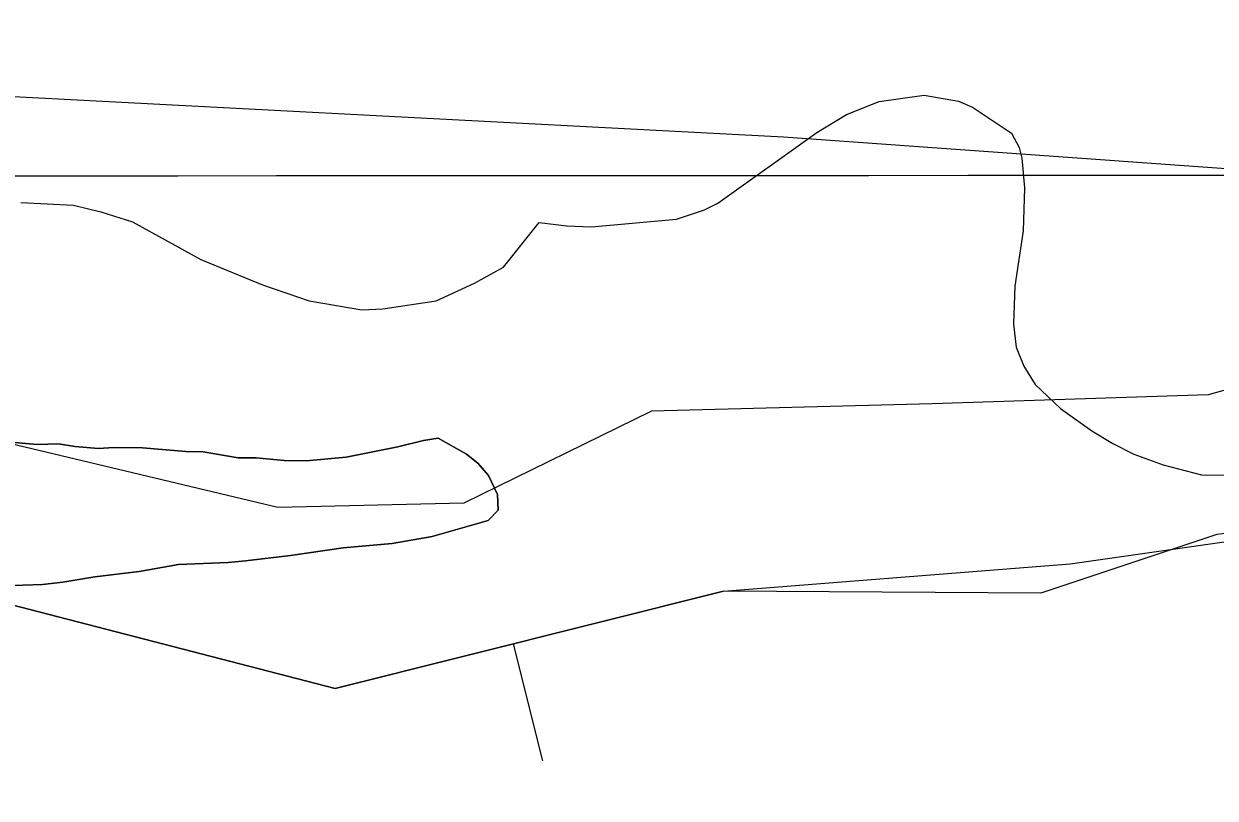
# Model space of a CAD drawing. Extents: x 3281947 to 3319794, y 715894 to 741249.
# Drawn here: x 3299337.2 to 3299584.6, y 727207.8 to 727368.6 of the extents above; entities that cross this region are included whole.
import ezdxf

# ---------------------------------------------------------------- set-up
doc = ezdxf.new("R2010")
doc.units = 0
for name, color, linetype in [('V-BORW-LINE', 7, 'Continuous'), ('V-GRID-MAJR', 7, 'Continuous'), ('V-ROAD-CNTR', 7, 'Continuous'), ('V-SITE-VEGE', 7, 'Continuous'), ('V-TOPO-SHOR', 7, 'Continuous'), ('V-WETL-SWMP', 7, 'Continuous')]:
    doc.layers.add(name, color=color, linetype=linetype)

msp = doc.modelspace()

# ---------------------------------------------------------------- linework, layer by layer
at = {"layer": 'V-BORW-LINE'}
msp.add_line((3299438.828, 727239.802), (3299444.906, 727215.552), dxfattribs=at)
for points in [[(3299064.421, 727097.446), (3299098.866, 727102.215), (3299100.84, 727198.5480000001), (3299109.468, 727291.1630000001), (3299129.096, 727295.857), (3299262.525, 727265.985), (3299314.591, 727253.103), (3299401.858, 727230.537), (3299482.5100000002, 727250.75), (3299554.4620000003, 727256.427), (3299597.1040000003, 727262.519), (3299636.701, 727268.61)], [(3299636.701, 727268.61), (3299584.921, 727262.519), (3299548.37, 727250.335), (3299482.5100000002, 727250.75), (3299401.858, 727230.537), (3299314.591, 727253.103), (3299262.525, 727265.985), (3299129.096, 727295.857), (3299109.468, 727291.1630000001), (3299100.84, 727198.5480000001), (3299098.866, 727102.215), (3299064.421, 727097.446)]]:
    msp.add_lwpolyline(points, dxfattribs=at)
at = {"layer": 'V-GRID-MAJR'}
msp.add_spline([(3286082.416, 727332.685), (3291331.5, 727333.83), (3296580.583, 727335.738), (3301829.665, 727338.411), (3307078.748, 727341.846), (3312327.829, 727346.045), (3317576.91, 727351.008), (3317576.911, 727351.008)], degree=3, dxfattribs=at)
at = {"layer": 'V-ROAD-CNTR'}
msp.add_lwpolyline([(3299623.680715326, 727302.8173673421), (3299583.100796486, 727291.554389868), (3299525.8239110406, 727289.6973935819), (3299467.505027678, 727288.1563966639), (3299428.5271056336, 727269.0114349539), (3299389.94918279, 727268.145436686), (3299307.1303484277, 727287.850397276), (3299239.970482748, 727302.2573684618), (3299182.7215972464, 727323.7233255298), (3299149.616663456, 727356.6742596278), (3299125.8477109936, 727396.670179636), (3299112.7287372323, 727421.687129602), (3299099.4357638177, 727464.967043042)], dxfattribs=at)
at = {"layer": 'V-SITE-VEGE'}
for points in [[(3299336.572, 727331.456), (3299347.471, 727330.963), (3299353.208, 727329.523), (3299359.733, 727327.481), (3299373.936, 727319.621), (3299386.775, 727314.351), (3299396.46, 727311.093), (3299407.345, 727309.211), (3299411.7090000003, 727309.368), (3299422.828, 727311.054), (3299430.79, 727314.7490000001), (3299436.768, 727318.064), (3299444.186, 727327.3150000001), (3299449.929, 727326.67), (3299455.0840000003, 727326.424), (3299472.741, 727328.05), (3299478.509, 727329.984), (3299481.296, 727331.344), (3299501.85, 727346.028), (3299508.028, 727349.7390000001), (3299514.793, 727352.454), (3299524.122, 727353.759), (3299531.249, 727352.503), (3299534.2120000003, 727351.289), (3299542.292, 727345.8640000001), (3299543.85, 727342.876), (3299544.426, 727340.689), (3299544.964, 727334.5380000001), (3299544.686, 727325.6190000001), (3299542.9960000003, 727314.134), (3299542.728, 727306.208), (3299543.279, 727301.4450000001), (3299544.829, 727297.466), (3299547.176, 727293.679), (3299552.484, 727288.6730000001), (3299558.985, 727284.055), (3299563.322, 727281.4400000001), (3299567.66, 727279.22), (3299573.79, 727276.983), (3299581.701, 727274.929), (3299586.856, 727274.882)], [(3299332.877, 727251.8910000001), (3299341.037, 727252.158), (3299345.288, 727252.629), (3299351.926, 727253.757), (3299361.111, 727254.865), (3299369.2830000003, 727256.321), (3299379.6520000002, 727256.7390000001), (3299383.219, 727257.044), (3299392.579, 727258.15), (3299403.468, 727259.752), (3299413.673, 727260.677), (3299422.012, 727262.133), (3299433.596, 727265.429), (3299435.654, 727267.62), (3299435.515, 727270.85), (3299433.68, 727274.774), (3299431.495, 727277.3420000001), (3299429.131, 727279.232), (3299423.215, 727282.515), (3299420.151, 727282.032), (3299414.8710000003, 727280.7170000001), (3299404.148, 727278.608), (3299395.8140000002, 727277.833), (3299391.227, 727277.8740000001), (3299385.454, 727278.435), (3299381.716, 727278.47), (3299374.419, 727279.726), (3299370.8510000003, 727279.756), (3299361.852, 727280.518), (3299355.907, 727280.572), (3299352.6750000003, 727280.43), (3299347.752, 727280.813), (3299344.358, 727281.356), (3299339.9390000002, 727281.2270000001), (3299328.9020000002, 727282.1730000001)]]:
    msp.add_lwpolyline(points, dxfattribs=at)
at = {"layer": 'V-TOPO-SHOR'}
for points in [[(3299328.9020000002, 727282.1730000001), (3299339.9390000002, 727281.225), (3299344.358, 727281.356), (3299347.752, 727280.813), (3299352.6750000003, 727280.43), (3299355.9050000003, 727280.572), (3299361.852, 727280.518), (3299370.8510000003, 727279.756), (3299374.419, 727279.726), (3299381.716, 727278.47), (3299385.454, 727278.435), (3299391.227, 727277.8740000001), (3299395.8140000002, 727277.833), (3299404.148, 727278.608), (3299414.8710000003, 727280.719), (3299420.151, 727282.032), (3299423.215, 727282.515)], [(3299423.215, 727282.515), (3299429.131, 727279.232), (3299431.495, 727277.3420000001), (3299433.68, 727274.774), (3299435.515, 727270.85), (3299435.654, 727267.62), (3299433.596, 727265.429), (3299422.012, 727262.133), (3299413.673, 727260.679), (3299403.468, 727259.752), (3299392.579, 727258.15), (3299383.221, 727257.044), (3299379.6520000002, 727256.7390000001), (3299369.2830000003, 727256.321), (3299361.111, 727254.865), (3299351.926, 727253.757), (3299345.288, 727252.629), (3299341.037, 727252.158), (3299332.877, 727251.8910000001)]]:
    msp.add_lwpolyline(points, dxfattribs=at)
at = {"layer": 'V-WETL-SWMP'}
for points in [[(3300106.843, 727272.5160000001), (3300036.075, 727154.476), (3299965.931, 727114.361), (3299935.869, 727184.562), (3299915.828, 727274.819), (3299895.786, 727345.019), (3299765.518, 727375.105), (3299635.249, 727334.99), (3299494.96, 727345.019), (3299304.568, 727355.047), (3299224.4020000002, 727355.047), (3299054.051, 727365.076), (3298903.741, 727365.076), (3298803.535, 727405.1900000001), (3298733.39, 727415.219), (3298593.1010000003, 727455.333), (3298342.585, 727515.505), (3298162.213, 727515.504), (3298102.089, 727505.475), (3298062.007, 727475.39), (3297941.759, 727445.304), (3297831.532, 727435.275), (3297671.201, 727505.475), (3297540.932, 727555.618)], [(3299423.214, 727282.515), (3299420.151, 727282.032), (3299414.872, 727280.72), (3299404.147, 727278.608), (3299395.8140000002, 727277.833), (3299391.2260000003, 727277.8740000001), (3299385.454, 727278.436), (3299381.716, 727278.47), (3299374.42, 727279.725), (3299370.852, 727279.757), (3299361.853, 727280.518), (3299355.906, 727280.571), (3299352.676, 727280.43), (3299347.751, 727280.814), (3299344.358, 727281.355), (3299339.9390000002, 727281.225), (3299328.9020000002, 727282.1730000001)], [(3299332.878, 727251.8910000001), (3299341.036, 727252.157), (3299345.289, 727252.629), (3299351.926, 727253.758), (3299361.112, 727254.865), (3299369.282, 727256.321), (3299379.651, 727256.738), (3299383.222, 727257.045), (3299392.578, 727258.1510000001), (3299403.468, 727259.752), (3299413.6720000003, 727260.68), (3299422.012, 727262.134), (3299433.596, 727265.4280000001), (3299435.6550000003, 727267.6190000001), (3299435.514, 727270.849), (3299433.68, 727274.774), (3299431.494, 727277.3420000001), (3299429.132, 727279.233), (3299423.214, 727282.515)]]:
    msp.add_lwpolyline(points, dxfattribs=at)

doc.saveas('drawing.dxf')
